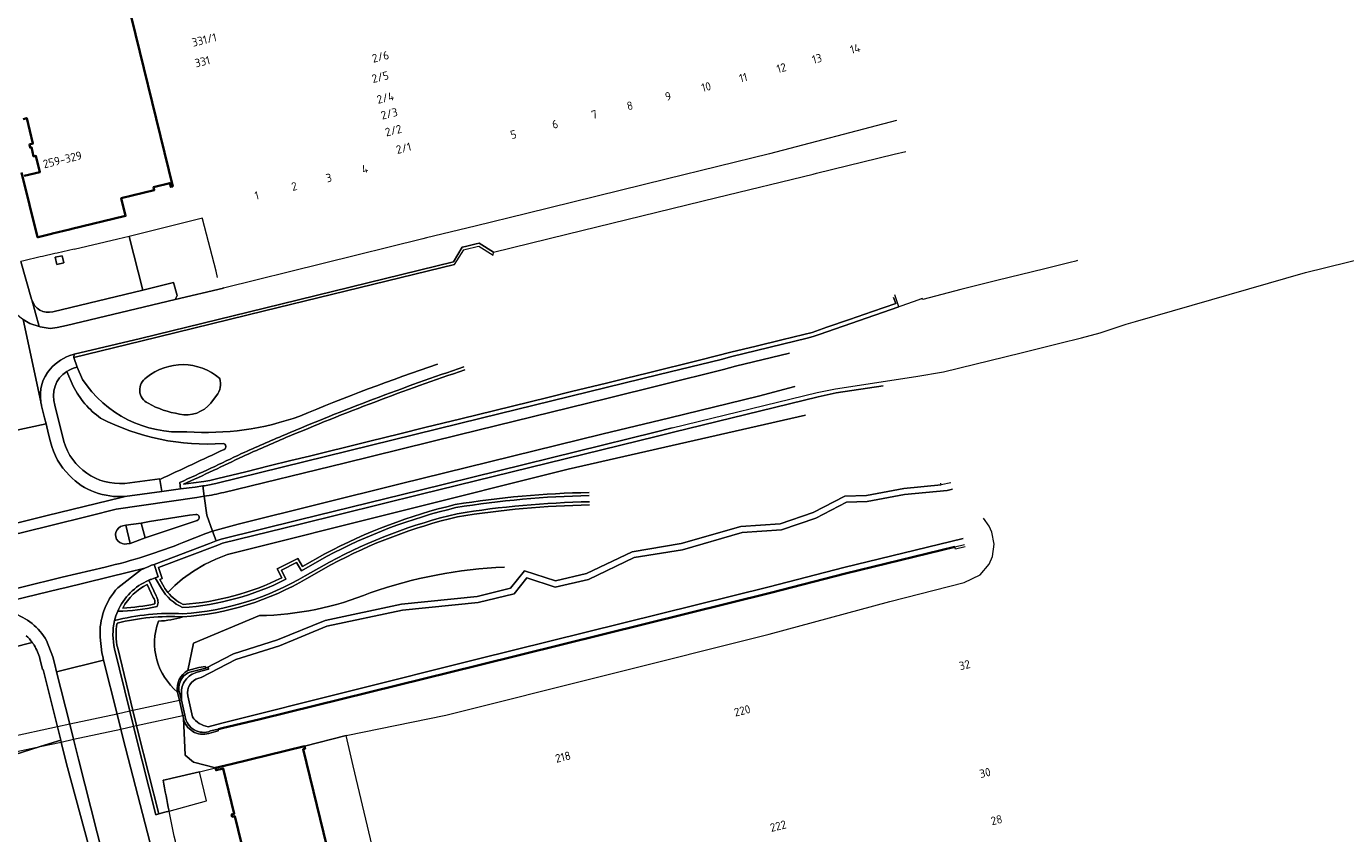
# Model space of a CAD drawing. Extents: x 150256 to 156914, y 461459 to 469481.
# Tile 445 of 656: x 156480 to 156693, y 464107 to 464237. Entities that reach past the tile are written whole.
import ezdxf
from ezdxf.enums import TextEntityAlignment as Align

# ---------------------------------------------------------------- set-up
doc = ezdxf.new("R2010")
doc.units = 0
doc.header["$LTSCALE"] = 0.75
for name, color, linetype, lineweight in [('B-RO-GK-BESCHOEIING-G', 251, 'GK-BESCHOEIING', 35), ('B-RO-GR-GROENVOORZIENING-GV', 251, 'CONTINUOUS', 18), ('B-RO-IE-TERREINAFSCHEIDING_KUNSTMATIG_MUUR-GV', 251, 'CONTINUOUS', 18), ('B-RO-KW-KUNSTWERK_DUIKER-GV', 251, 'CONTINUOUS', 18), ('B-RO-OG-BEBOUWING-GV', 6, 'CONTINUOUS', 35), ('B-RO-OG-BEBOUWING-T18', 1, 'CONTINUOUS', 18), ('B-RO-OG-TERREIN_CULTUURSCHEIDING-GV', 251, 'CONTINUOUS', 18), ('B-RO-OG-WATER_SLOOT-GV', 251, 'CONTINUOUS', 18), ('B-RO-VH-VERHARDING_ASFALT-GV', 251, 'CONTINUOUS', 18), ('B-RO-VH-VERHARDING_BETONSTRAATSTEEN-GV', 251, 'CONTINUOUS', 18), ('B-RO-VH-VERHARDING_HALFVERHARDING_GRIND-GV', 251, 'CONTINUOUS', 18), ('B-RO-VH-VERHARDING_STRAATBAKSTEEN-GV', 251, 'CONTINUOUS', 18), ('B-RO-VH-VERHARDING_TEGEL-GV', 251, 'CONTINUOUS', 18)]:
    doc.layers.add(name, color=color, linetype=linetype, lineweight=lineweight)
doc.styles.add('NLCS-ISO-M200-T18', font='NLCS-ISO.ttf', dxfattribs={"height": 360})
doc.linetypes.add('GK-BESCHOEIING', pattern='A,30,-5,[1,NLCS.SHX,S=1,R=0,X=0,Y=0],-5', length=40)

msp = doc.modelspace()

# ---------------------------------------------------------------- linework, layer by layer
at = {"layer": 'B-RO-GK-BESCHOEIING-G'}
for points in [[(156629.787, 464153.083), (156612.127, 464148.767), (156599.993, 464145.633), (156552.94, 464133.96), (156517.694, 464125.245), (156511.543, 464123.774)], [(156511.543, 464123.774), (156510.93, 464123.627)]]:
    msp.add_lwpolyline(points, dxfattribs=at)
at = {"layer": 'B-RO-GR-GROENVOORZIENING-GV'}
msp.add_lwpolyline([(156484.845, 464198.648), (156486.016, 464198.913), (156485.75, 464200.083), (156484.58, 464199.818)], close=True, dxfattribs=at)
at = {"layer": 'B-RO-IE-TERREINAFSCHEIDING_KUNSTMATIG_MUUR-GV'}
for points in [[(156508.913, 464133.482), (156508.857, 464133.731), (156507.781, 464133.597), (156506.017, 464133.104)], [(156506.311, 464132.823), (156507.85, 464133.221), (156508.913, 464133.482)], [(156504.357, 464129.607), (156504.662, 464128.249), (156505.209, 464125.81), (156505.301, 464125.402)], [(156505.578, 464125.688), (156505.534, 464125.88), (156504.969, 464128.316), (156504.787, 464129.103)], [(156509.403, 464122.928), (156510.922, 464123.329), (156510.93, 464123.627), (156509.668, 464123.323)]]:
    msp.add_lwpolyline(points, dxfattribs=at)
for points in [[(156506.017, 464133.104, 0.3310641), (156504.357, 464129.607)], [(156504.787, 464129.103, -0.4225794), (156506.311, 464132.823)], [(156505.301, 464125.402, 0.4455819), (156509.403, 464122.928)], [(156509.668, 464123.323, -0.4887635), (156505.578, 464125.688)]]:
    msp.add_lwpolyline(points, format="xyb", dxfattribs=at)
at = {"layer": 'B-RO-KW-KUNSTWERK_DUIKER-GV'}
msp.add_lwpolyline([(156476.761, 464122.194), (156477.312, 464119.756), (156477.642, 464119.828), (156482.154, 464120.807), (156485.559, 464121.546), (156487.58, 464121.984), (156495.188, 464123.635), (156497.245, 464124.081), (156497.733, 464124.187), (156505.209, 464125.81), (156505.534, 464125.88), (156504.969, 464128.316), (156504.662, 464128.249), (156497.141, 464126.617), (156496.652, 464126.511), (156494.585, 464126.062), (156486.967, 464124.409), (156484.959, 464123.973), (156477.063, 464122.26)], close=True, dxfattribs=at)
at = {"layer": 'B-RO-OG-BEBOUWING-GV'}
for points in [[(156479.178, 464213.533), (156481.747, 464203.046), (156481.852, 464203.072), (156483.795, 464203.548), (156483.991, 464203.596), (156484.183, 464203.643), (156486.912, 464204.312), (156487.102, 464204.359), (156487.301, 464204.407), (156495.735, 464206.454), (156495.963, 464206.509), (156495.26, 464209.346), (156500.59, 464210.666), (156500.469, 464211.162), (156503.106, 464211.806), (156503.258, 464211.184), (156503.574, 464211.261), (156487.577, 464276.771), (156484.575, 464276.038), (156478.859, 464299.09)], [(156479.427, 464222.149), (156480.01, 464222.291), (156481.011, 464218.192), (156480.429, 464218.051), (156480.554, 464217.534), (156480.775, 464217.588), (156481.112, 464216.108), (156481.498, 464216.197), (156482.136, 464213.582), (156479.607, 464212.962)], [(156539.45, 464059.533), (156524.611, 464120.373), (156524.916, 464120.447), (156524.815, 464120.861), (156512.969, 464117.966), (156510.466, 464117.354), (156510.555, 464116.989), (156511.707, 464117.269), (156513.484, 464109.953), (156513.068, 464109.835), (156513.181, 464109.475), (156513.577, 464109.572), (156517.225, 464094.558)]]:
    msp.add_lwpolyline(points, dxfattribs=at)
at = {"layer": 'B-RO-OG-TERREIN_CULTUURSCHEIDING-GV'}
for points in [[(156549.029, 464198.671), (156518.376, 464191.176), (156498.393, 464186.283), (156487.6, 464183.633), (156488.129, 464182.098), (156489.026, 464180.073)], [(156505.299, 464163.171), (156506.905, 464163.387), (156508.582, 464163.623), (156509.57, 464163.789), (156510.823, 464164.084), (156511.988, 464164.371), (156515.359, 464165.201), (156519.111, 464166.124), (156522.597, 464166.981), (156525.634, 464167.729), (156528.233, 464168.368), (156531.932, 464169.278), (156535.381, 464170.127), (156540.229, 464171.32), (156544.251, 464172.309), (156550.074, 464173.742), (156555.547, 464175.088), (156564.097, 464177.187), (156567.917, 464178.125), (156573.53, 464179.504), (156576.765, 464180.298), (156580.102, 464181.118), (156588.798, 464183.254), (156593.631, 464184.478), (156597.685, 464185.471), (156601.823, 464186.485), (156605.407, 464187.362), (156606.722, 464187.686), (156609.133, 464188.515), (156612.749, 464189.772), (156616.481, 464191.068), (156620.217, 464192.366), (156619.863, 464193.301)], [(156619.863, 464193.301), (156620.217, 464192.366), (156616.481, 464191.068), (156612.749, 464189.772), (156609.133, 464188.515), (156606.722, 464187.686), (156605.407, 464187.362), (156601.823, 464186.485), (156597.685, 464185.471), (156593.631, 464184.478), (156588.798, 464183.254), (156580.102, 464181.118), (156576.765, 464180.298), (156573.53, 464179.504), (156567.917, 464178.125), (156564.097, 464177.187), (156555.547, 464175.088), (156550.074, 464173.742), (156544.251, 464172.309), (156540.229, 464171.32), (156535.381, 464170.127), (156531.932, 464169.278), (156528.233, 464168.368), (156525.634, 464167.729), (156522.597, 464166.981), (156519.111, 464166.124), (156515.359, 464165.201), (156511.988, 464164.371), (156510.823, 464164.084), (156509.57, 464163.789), (156508.582, 464163.623), (156506.905, 464163.387), (156505.299, 464163.171)], [(156510.528, 464163.291), (156553.333, 464173.823), (156582.07, 464180.88), (156592.048, 464183.331), (156593.801, 464183.799), (156605.919, 464186.767), (156606.919, 464187.014), (156607.863, 464187.333), (156620.742, 464191.808), (156620.061, 464193.76)], [(156487.516, 464179.019), (156486.455, 464181.4)], [(156618.186, 464179.051), (156610.613, 464177.912), (156607.694, 464177.304), (156584.342, 464171.58), (156581.592, 464170.906), (156543.664, 464161.559), (156524.138, 464156.743), (156511.582, 464153.629), (156510.823, 464153.354), (156501.257, 464149.745), (156501.857, 464147.944), (156501.481, 464147.797), (156502.168, 464146.569)], [(156502.168, 464146.569), (156501.481, 464147.797), (156501.857, 464147.944), (156501.257, 464149.745), (156510.823, 464153.354), (156511.582, 464153.629), (156524.138, 464156.743), (156543.664, 464161.559), (156581.592, 464170.906), (156584.342, 464171.58), (156607.694, 464177.304), (156610.613, 464177.912), (156618.186, 464179.051)], [(156484.559, 464175.924), (156485.997, 464170.099)], [(156510.63, 464177.491), (156509.699, 464176.28)], [(156509.699, 464176.28), (156510.63, 464177.491)], [(156605.653, 464174.31), (156567.386, 464165.605), (156512.394, 464151.802), (156510.515, 464151.084), (156508.68, 464150.196), (156506.892, 464149.129), (156505.155, 464147.869), (156503.899, 464146.794), (156502.793, 464145.696)], [(156502.793, 464145.696), (156503.899, 464146.794), (156505.155, 464147.869), (156506.892, 464149.129), (156508.68, 464150.196), (156510.515, 464151.084), (156512.394, 464151.802), (156567.386, 464165.605), (156605.653, 464174.31)], [(156584.175, 464172.26), (156581.425, 464171.586), (156543.497, 464162.239), (156523.97, 464157.423), (156511.378, 464154.3), (156510.584, 464154.012), (156509.487, 464153.626), (156500.567, 464150.233), (156501.23, 464148.244), (156500.736, 464148.06), (156501.738, 464146.314)], [(156495.834, 464163.317), (156501.478, 464164.064), (156501.497, 464163.947)], [(156504.72, 464163.457), (156504.843, 464162.403), (156507.193, 464162.72), (156508.429, 464162.899)], [(156521.162, 464148.05), (156520.429, 464149.5), (156523.746, 464151.198), (156524.526, 464149.88), (156528.134, 464151.918)], [(156528.134, 464151.918), (156524.526, 464149.88), (156523.746, 464151.198), (156520.429, 464149.5), (156521.162, 464148.05)], [(156521.835, 464147.827), (156521.1, 464149.282), (156523.555, 464150.539), (156524.346, 464149.201), (156528.375, 464151.48)], [(156528.857, 464150.604), (156524.957, 464148.401)], [(156529.098, 464150.166), (156525.207, 464147.968)], [(156525.207, 464147.968), (156529.098, 464150.166)], [(156500.433, 464144.905), (156499.464, 464147.003)], [(156499.464, 464147.003), (156500.433, 464144.905)], [(156500.868, 464145.156), (156499.709, 464147.665)], [(156506.017, 464133.104), (156506.92, 464137.506), (156517.56, 464141.967)], [(156480.904, 464137.608), (156474.294, 464135.953), (156470.975, 464134.887)], [(156494.197, 464136.577), (156496.652, 464126.511), (156497.245, 464124.081), (156497.521, 464122.949), (156500.818, 464109.803), (156501.3, 464109.935), (156498.006, 464123.069), (156497.733, 464124.187), (156497.141, 464126.617), (156494.683, 464136.696)], [(156494.683, 464136.696), (156497.141, 464126.617), (156497.733, 464124.187), (156498.006, 464123.069), (156501.3, 464109.935), (156502.265, 464110.2)], [(156471.163, 464134.422), (156472.644, 464134.898), (156473.379, 464134.338), (156474.495, 464132.948), (156475.044, 464131.808), (156475.356, 464130.665), (156476.877, 464123.049), (156477.063, 464122.26), (156477.194, 464121.704), (156477.642, 464119.828), (156477.738, 464119.428), (156477.957, 464119.496), (156482.154, 464120.807), (156485.485, 464121.847), (156484.959, 464123.973), (156482.662, 464133.267), (156482.565, 464133.243), (156482.13, 464135.031)], [(156504.787, 464129.103), (156504.969, 464128.316), (156504.969, 464129.386), (156504.969, 464129.674), (156504.993, 464129.961), (156505.042, 464130.245), (156505.114, 464130.523), (156505.21, 464130.795), (156505.328, 464131.058), (156505.468, 464131.309), (156505.629, 464131.548), (156505.809, 464131.773), (156506.008, 464131.981), (156506.224, 464132.172), (156506.455, 464132.344), (156506.7, 464132.496), (156506.956, 464132.626), (156507.223, 464132.735), (156507.498, 464132.82), (156509.346, 464133.312), (156509.269, 464133.602), (156509.262, 464133.63)], [(156509.262, 464133.63), (156508.913, 464133.482), (156507.85, 464133.221), (156506.311, 464132.823)], [(156502.028, 464115.368), (156502.151, 464115.396), (156503.453, 464115.703), (156507.888, 464116.747), (156510.466, 464117.354), (156506.925, 464118.276), (156505.573, 464119.426), (156505.301, 464125.402), (156505.209, 464125.81), (156504.662, 464128.249), (156504.357, 464129.607)], [(156434.928, 464084.604), (156487.807, 464097.501), (156488.047, 464096.53), (156490.52, 464097.134), (156491.807, 464097.448), (156491.932, 464097.478), (156491.475, 464099.349), (156486.436, 464117.999), (156485.559, 464121.546), (156485.485, 464121.847), (156482.154, 464120.807), (156477.957, 464119.496), (156477.738, 464119.428), (156477.823, 464119.073)], [(156502.973, 464110.394), (156508.994, 464112.047), (156507.888, 464116.747), (156503.453, 464115.703), (156502.151, 464115.396), (156502.028, 464115.368)], [(156502.265, 464110.2), (156502.973, 464110.394)]]:
    msp.add_lwpolyline(points, dxfattribs=at)
for points in [[(156499.338, 464180.387, -0.3660535), (156511.145, 464180.257)], [(156511.145, 464180.257, 0.3660535), (156499.338, 464180.387)], [(156524.074, 464174.185, -0.0162719), (156546.292, 464182.58)], [(156486.455, 464181.4, 0.3382464), (156484.559, 464175.924)], [(156499.576, 464176.241, -0.5856333), (156499.338, 464180.387)], [(156499.338, 464180.387, 0.5856333), (156499.576, 464176.241)], [(156511.145, 464180.257, -0.252702), (156510.63, 464177.491)], [(156510.63, 464177.491, 0.252702), (156511.145, 464180.257)], [(156550.537, 464182.12, 0.0190416), (156521.646, 464171.162)], [(156550.695, 464181.646, 0.0190725), (156521.84, 464170.701)], [(156521.84, 464170.701, -0.0190725), (156550.695, 464181.646)], [(156491.926, 464173.846, -0.1217788), (156487.516, 464179.019)], [(156489.026, 464180.073, 0.2686014), (156505.866, 464171.646)], [(156504.655, 464174.505, -0.0858422), (156499.576, 464176.241)], [(156499.576, 464176.241, 0.0858422), (156504.655, 464174.505)], [(156509.699, 464176.28, -0.2845597), (156504.655, 464174.505)], [(156504.655, 464174.505, 0.2845597), (156509.699, 464176.28)], [(156511.699, 464169.763, -0.1383223), (156491.926, 464173.846)], [(156505.866, 464171.646, 0.1057195), (156524.074, 464174.185)], [(156485.997, 464170.099, 0.3576083), (156495.834, 464163.317)], [(156511.883, 464168.792, 0.7249496), (156511.699, 464169.763)], [(156521.646, 464171.162, 0.0074305), (156514.686, 464168.114)], [(156521.84, 464170.701, 0.0074498), (156514.898, 464167.661)], [(156514.898, 464167.661, -0.0074498), (156521.84, 464170.701)], [(156501.497, 464163.947, -0.0007011), (156511.883, 464168.792)], [(156514.686, 464168.114, -0.0048822), (156504.72, 464163.457)], [(156514.898, 464167.661, -0.0047715), (156505.299, 464163.171)], [(156505.299, 464163.171, 0.0047715), (156514.898, 464167.661)], [(156508.429, 464162.899, 0.0342637), (156510.528, 464163.291)], [(156549.145, 464159.884, -0.0355548), (156570.775, 464161.837)], [(156570.775, 464161.837, 0.0355548), (156549.145, 464159.884)], [(156549.243, 464159.393, -0.0355686), (156570.781, 464161.337)], [(156528.134, 464151.918, -0.0648014), (156549.145, 464159.884)], [(156549.145, 464159.884, 0.0648014), (156528.134, 464151.918)], [(156528.375, 464151.48, -0.0647357), (156549.243, 464159.393)], [(156570.793, 464160.337, 0.0355419), (156549.439, 464158.412)], [(156570.799, 464159.837, 0.0354626), (156549.537, 464157.921)], [(156549.537, 464157.921, -0.0354626), (156570.799, 464159.837)], [(156549.439, 464158.412, 0.0645258), (156528.857, 464150.604)], [(156549.537, 464157.921, 0.0645423), (156529.098, 464150.166)], [(156529.098, 464150.166, -0.0645423), (156549.537, 464157.921)], [(156524.957, 464148.401, -0.1177852), (156505.219, 464142.25)], [(156535.418, 464145.638, -0.0727708), (156557.075, 464149.802)], [(156499.709, 464147.665, 0.1926222), (156494.69, 464142.654)], [(156499.464, 464147.003, 0.155743), (156495.501, 464143.184)], [(156495.501, 464143.184, -0.155743), (156499.464, 464147.003)], [(156501.738, 464146.314, 0.1459999), (156505.151, 464143.247)], [(156502.168, 464146.569, 0.0348626), (156502.793, 464145.696)], [(156502.793, 464145.696, -0.0348626), (156502.168, 464146.569)], [(156505.151, 464143.247, 0.1004542), (156521.835, 464147.827)], [(156525.207, 464147.968, -0.1178407), (156505.222, 464141.749)], [(156505.222, 464141.749, 0.1178407), (156525.207, 464147.968)], [(156505.249, 464143.755, 0.0967073), (156521.162, 464148.05)], [(156521.162, 464148.05, -0.0967073), (156505.249, 464143.755)], [(156500.66, 464143.839, 0.2128809), (156500.433, 464144.905)], [(156500.433, 464144.905, -0.2128809), (156500.66, 464143.839)], [(156501.047, 464143.41, 0.2548903), (156500.868, 464145.156)], [(156502.793, 464145.696, 0.1048181), (156505.249, 464143.755)], [(156505.249, 464143.755, -0.1048181), (156502.793, 464145.696)], [(156517.56, 464141.967, 0.0949106), (156535.418, 464145.638)], [(156505.219, 464142.25, 0.0776678), (156494.185, 464141.141)], [(156494.69, 464142.654, 0.0475267), (156501.047, 464143.41)], [(156495.501, 464143.184, 0.03933), (156500.66, 464143.839)], [(156500.66, 464143.839, -0.03933), (156495.501, 464143.184)], [(156494.185, 464141.141, 0.1213851), (156494.197, 464136.577)], [(156494.605, 464140.733, 0.1129561), (156494.683, 464136.696)], [(156494.683, 464136.696, -0.1129561), (156494.605, 464140.733)], [(156505.222, 464141.749, 0.0755415), (156494.605, 464140.733)], [(156494.605, 464140.733, -0.0755415), (156505.222, 464141.749)], [(156501.246, 464141.049, 0.316454), (156504.357, 464129.607)], [(156504.357, 464129.607, -0.316454), (156501.246, 464141.049)], [(156505.222, 464141.749, -0.0564382), (156501.246, 464141.049)], [(156501.246, 464141.049, 0.0564382), (156505.222, 464141.749)], [(156481.2, 464137.167, 0.0177528), (156480.904, 464137.608)], [(156482.13, 464135.031, 0.0730472), (156481.2, 464137.167)], [(156504.357, 464129.607, -0.3310641), (156506.017, 464133.104)], [(156506.311, 464132.823, 0.4225794), (156504.787, 464129.103)], [(156502.028, 464115.368, 0.0078625), (156502.973, 464110.394)], [(156502.973, 464110.394, -0.0078625), (156502.028, 464115.368)]]:
    msp.add_lwpolyline(points, format="xyb", dxfattribs=at)
at = {"layer": 'B-RO-OG-WATER_SLOOT-GV'}
for points in [[(156506.017, 464133.104), (156507.781, 464133.597), (156508.857, 464133.731), (156508.913, 464133.482), (156513.373, 464135.784), (156520.474, 464138.038), (156528.16, 464141.193), (156540.468, 464143.824), (156552.678, 464145.048), (156558.084, 464146.382), (156560.35, 464149.211), (156565.313, 464147.587), (156570.315, 464148.755), (156577.697, 464152.28), (156585.582, 464153.582), (156595.25, 464156.352), (156601.578, 464156.794), (156606.919, 464158.613), (156612.019, 464161.254), (156615.507, 464161.362), (156621.513, 464162.505), (156627.546, 464163.079), (156627.502, 464163.342)], [(156629.107, 464163.386), (156627.546, 464163.079), (156621.513, 464162.505), (156615.507, 464161.362), (156612.019, 464161.254), (156606.919, 464158.613), (156601.578, 464156.794), (156595.25, 464156.352), (156585.582, 464153.582), (156577.697, 464152.28), (156570.315, 464148.755), (156565.313, 464147.587), (156560.35, 464149.211), (156558.084, 464146.382), (156552.678, 464145.048), (156540.468, 464143.824), (156528.16, 464141.193), (156520.474, 464138.038), (156513.373, 464135.784), (156508.913, 464133.482), (156509.262, 464133.63)], [(156629.392, 464162.376), (156628.521, 464162.167), (156621.654, 464161.514), (156615.617, 464160.365), (156612.277, 464160.262), (156607.312, 464157.691), (156601.777, 464155.806), (156595.424, 464155.362), (156585.802, 464152.605), (156578, 464151.317), (156570.648, 464147.806), (156565.268, 464146.55), (156560.698, 464148.045), (156558.653, 464145.492), (156552.849, 464144.06), (156540.623, 464142.835), (156528.457, 464140.234), (156520.815, 464137.098), (156513.756, 464134.857), (156508.131, 464131.953), (156507.754, 464131.853)], [(156507.754, 464131.853), (156508.131, 464131.953), (156513.756, 464134.857), (156520.815, 464137.098), (156528.457, 464140.234), (156540.623, 464142.835), (156552.849, 464144.06), (156558.653, 464145.492), (156560.698, 464148.045), (156565.268, 464146.55), (156570.648, 464147.806), (156578, 464151.317), (156585.802, 464152.605), (156595.424, 464155.362), (156601.777, 464155.806), (156607.312, 464157.691), (156612.277, 464160.262), (156615.617, 464160.365), (156621.654, 464161.514), (156628.521, 464162.167), (156629.392, 464162.376)], [(156505.301, 464125.402), (156505.573, 464119.426), (156506.925, 464118.276), (156510.466, 464117.354), (156512.969, 464117.966), (156524.815, 464120.861), (156531.541, 464122.577), (156547.657, 464125.886), (156599.823, 464138.963), (156619.298, 464144.229), (156631.267, 464147.301), (156633.836, 464148.529), (156635.289, 464150.25), (156635.842, 464151.528), (156636.114, 464153.485), (156635.754, 464155.456), (156635.322, 464156.409), (156634.38, 464157.684)], [(156509.288, 464124.021), (156511.481, 464124.565), (156552.696, 464134.93), (156599.818, 464146.62), (156611.864, 464149.732), (156631.087, 464154.434)], [(156631.087, 464154.434), (156611.864, 464149.732), (156599.818, 464146.62), (156552.696, 464134.93), (156511.481, 464124.565), (156509.288, 464124.021)], [(156631.432, 464153.081), (156629.882, 464152.697), (156629.787, 464153.083), (156612.127, 464148.767), (156599.993, 464145.633), (156552.94, 464133.96), (156517.694, 464125.245), (156511.543, 464123.774), (156510.93, 464123.627), (156510.922, 464123.329), (156509.403, 464122.928)], [(156509.668, 464123.323), (156510.93, 464123.627), (156511.543, 464123.774), (156517.694, 464125.245), (156552.94, 464133.96), (156599.993, 464145.633), (156612.127, 464148.767), (156629.787, 464153.083), (156631.335, 464153.465)], [(156517.56, 464141.967), (156506.92, 464137.506), (156506.017, 464133.104)], [(156509.262, 464133.63), (156509.269, 464133.602), (156509.346, 464133.312), (156507.498, 464132.82), (156507.223, 464132.735), (156506.956, 464132.626), (156506.7, 464132.496), (156506.455, 464132.344), (156506.224, 464132.172), (156506.008, 464131.981), (156505.809, 464131.773), (156505.629, 464131.548), (156505.468, 464131.309), (156505.328, 464131.058), (156505.21, 464130.795), (156505.114, 464130.523), (156505.042, 464130.245), (156504.993, 464129.961), (156504.969, 464129.674), (156504.969, 464129.386), (156504.969, 464128.316), (156505.534, 464125.88), (156505.578, 464125.688)], [(156506.02, 464129.025), (156506.751, 464125.614)], [(156506.751, 464125.614), (156506.02, 464129.025)]]:
    msp.add_lwpolyline(points, dxfattribs=at)
for points in [[(156557.075, 464149.802, 0.0727708), (156535.418, 464145.638)], [(156535.418, 464145.638, -0.0949106), (156517.56, 464141.967)], [(156507.754, 464131.853, 0.4010978), (156506.02, 464129.025)], [(156506.02, 464129.025, -0.4010978), (156507.754, 464131.853)], [(156509.403, 464122.928, -0.4455819), (156505.301, 464125.402)], [(156505.578, 464125.688, 0.4887635), (156509.668, 464123.323)], [(156506.751, 464125.614, 0.2140406), (156509.288, 464124.021)], [(156509.288, 464124.021, -0.2140406), (156506.751, 464125.614)]]:
    msp.add_lwpolyline(points, format="xyb", dxfattribs=at)
at = {"layer": 'B-RO-VH-VERHARDING_ASFALT-GV'}
for points in [[(156443.818, 464302.071), (156444.108, 464301.108), (156449.524, 464279.062), (156452.133, 464268.348), (156458.09, 464243.89), (156459.482, 464238.046), (156461.363, 464230.481), (156463.316, 464222.351), (156465.037, 464215.361), (156465.045, 464215.328), (156466.88, 464207.498), (156468.888, 464197.882), (156469.884, 464193.278), (156472.627, 464181.078), (156474.864, 464171.126), (156483.12, 464172.92), (156482.869, 464173.88), (156482.411, 464175.826)], [(156482.28, 464176.463), (156479.458, 464189.754), (156479.173, 464189.924), (156477.893, 464191.022), (156476.873, 464192.468), (156476.261, 464193.841), (156475.356, 464197.535), (156464.592, 464240.963), (156464.044, 464243.091), (156457.565, 464269.685), (156450.445, 464298.925), (156449.523, 464302.478), (156449.523, 464302.484)], [(156620.356, 464221.915), (156599.856, 464216.506), (156583.166, 464212.463), (156560.716, 464206.903), (156552.361, 464204.869), (156544.534, 464202.965), (156543.937, 464202.819), (156511.778, 464194.859), (156503.961, 464192.979), (156486.441, 464188.794), (156484.905, 464188.458), (156483.764, 464188.346), (156482.179, 464188.574), (156482.013, 464188.629), (156480.514, 464189.127), (156479.458, 464189.754), (156482.28, 464176.463)], [(156487.482, 464184.111), (156487.671, 464184.157), (156498.362, 464186.733), (156518.352, 464191.632), (156548.886, 464199.088), (156550.278, 464201.432), (156550.781, 464201.555), (156552.53, 464201.984), (156553.033, 464202.107), (156555.305, 464200.649), (156567.171, 464203.546), (156591.375, 464209.452), (156606.913, 464213.245), (156607.466, 464213.408), (156619.97, 464216.451), (156621.861, 464216.884)], [(156603.954, 464178.964), (156598.104, 464177.413), (156583.771, 464173.915), (156572.78, 464171.232), (156540.282, 464163.253), (156514.131, 464156.735), (156510.001, 464155.584), (156510.584, 464154.012), (156511.378, 464154.3), (156523.97, 464157.423), (156543.497, 464162.239), (156581.425, 464171.586), (156584.175, 464172.26), (156607.539, 464177.987), (156610.49, 464178.601), (156623.456, 464180.551), (156627.919, 464181.317), (156640.487, 464184.385), (156646.729, 464185.941), (156650.181, 464186.832), (156653.222, 464187.606), (156657.388, 464188.996), (156658.904, 464189.434), (156686.361, 464197.357), (156703.378, 464201.547)], [(156649.437, 464199.417), (156649.485, 464199.253), (156648.179, 464198.941), (156646.244, 464198.46), (156644.295, 464197.967), (156636.55, 464196.069), (156630.739, 464194.603), (156624.593, 464193.026), (156624.486, 464193.177), (156623.791, 464192.921), (156621.198, 464191.966), (156620.742, 464191.808), (156607.863, 464187.333), (156606.919, 464187.014), (156605.919, 464186.767), (156593.801, 464183.799), (156592.048, 464183.331), (156582.07, 464180.88), (156553.333, 464173.823), (156510.528, 464163.291)], [(156511.817, 464161.858), (156531.242, 464166.597), (156549.72, 464171.157), (156573.596, 464177.029), (156582.474, 464179.226), (156592.443, 464181.693), (156594.367, 464182.24), (156603.102, 464184.317)], [(156603.102, 464184.317), (156594.367, 464182.24), (156592.443, 464181.693), (156582.474, 464179.226), (156573.596, 464177.029), (156549.72, 464171.157), (156531.242, 464166.597), (156511.817, 464161.858)], [(156486.455, 464181.4), (156487.516, 464179.019)], [(156489.026, 464180.073), (156488.129, 464182.098)], [(156508.638, 464161.229), (156509.083, 464158.201), (156510.001, 464155.584), (156514.131, 464156.735), (156540.282, 464163.253), (156572.78, 464171.232), (156583.771, 464173.915), (156598.104, 464177.413), (156603.954, 464178.964)], [(156483.827, 464170.014), (156483.526, 464171.248), (156483.12, 464172.92), (156474.864, 464171.126), (156475.292, 464169.271), (156475.855, 464166.759)], [(156501.497, 464163.947), (156501.815, 464161.995), (156504.843, 464162.403), (156504.72, 464163.457)], [(156468.279, 464154.369), (156469.516, 464154.677), (156482.463, 464157.9), (156483.301, 464158.106), (156495.233, 464161.045), (156495.903, 464161.21)], [(156470.733, 464153.267), (156483.46, 464156.389), (156483.706, 464156.451), (156490.18, 464158.075), (156494.432, 464159.16), (156507.429, 464161.045), (156508.638, 464161.229), (156508.429, 464162.899), (156507.193, 464162.72), (156504.843, 464162.403), (156501.815, 464161.995), (156496.66, 464161.3), (156496.19, 464161.237), (156495.903, 464161.21), (156495.233, 464161.045), (156483.301, 464158.106), (156482.463, 464157.9), (156469.516, 464154.677)], [(156510.001, 464155.584), (156509.083, 464158.201), (156508.638, 464161.229), (156507.429, 464161.045), (156494.432, 464159.16), (156490.18, 464158.075), (156483.706, 464156.451), (156483.46, 464156.389), (156470.733, 464153.267)], [(156508.429, 464162.899), (156508.638, 464161.229)], [(156495.507, 464156.461), (156496.001, 464156.562), (156498.476, 464156.896), (156499.816, 464157.133), (156506.286, 464158.161), (156507.282, 464158.307)], [(156507.503, 464157.311), (156499.095, 464154.538), (156496.676, 464153.618), (156496.171, 464153.547)], [(156507.282, 464158.307), (156506.286, 464158.161), (156499.816, 464157.133), (156498.476, 464156.896)], [(156498.476, 464156.896), (156499.095, 464154.538), (156507.503, 464157.311)], [(156496.171, 464153.547), (156496.676, 464153.618), (156496.001, 464156.562), (156495.507, 464156.461)], [(156499.073, 464149.638), (156499.688, 464149.887), (156500.159, 464150.078), (156500.567, 464150.233), (156509.487, 464153.626), (156510.584, 464154.012), (156510.001, 464155.584), (156508.897, 464155.197), (156505.331, 464153.802)], [(156505.331, 464153.802), (156508.897, 464155.197), (156510.001, 464155.584)], [(156466.293, 464143.941), (156460.886, 464143.139), (156459.707, 464142.947), (156459.921, 464141.226), (156461.136, 464141.404), (156470.12, 464142.775), (156470.497, 464142.833), (156471.642, 464143.008), (156472.04, 464143.05), (156485.426, 464146.272), (156486.15, 464146.449), (156496.417, 464148.958), (156499.073, 464149.638)], [(156494.683, 464146.455), (156498.376, 464149.288), (156499.073, 464149.638), (156496.417, 464148.958), (156486.15, 464146.449), (156485.426, 464146.272), (156472.04, 464143.05), (156472.42, 464143.091), (156477.691, 464142.393)], [(156492.665, 464149.789), (156485.73, 464148.168), (156484.874, 464147.968), (156475.22, 464145.594)], [(156475.22, 464145.594), (156484.874, 464147.968), (156485.73, 464148.168), (156492.665, 464149.789)], [(156483.225, 464137.924), (156484.215, 464135.308), (156484.526, 464134.047), (156484.833, 464132.854)], [(156484.833, 464132.854), (156492.421, 464134.777), (156492.276, 464135.371), (156492.152, 464135.941), (156491.845, 464138.481)]]:
    msp.add_lwpolyline(points, dxfattribs=at)
for points in [[(156483.787, 464181.769, -0.145216), (156487.482, 464184.111)], [(156546.292, 464182.58, 0.0162719), (156524.074, 464174.185)], [(156482.28, 464176.463, -0.22181), (156483.787, 464181.769)], [(156488.129, 464182.098, 0.0667571), (156486.455, 464181.4)], [(156521.646, 464171.162, -0.0190416), (156550.537, 464182.12)], [(156487.516, 464179.019, 0.1217788), (156491.926, 464173.846)], [(156505.866, 464171.646, -0.2686014), (156489.026, 464180.073)], [(156482.411, 464175.826, -0.0235216), (156482.28, 464176.463)], [(156491.926, 464173.846, 0.1383223), (156511.699, 464169.763)], [(156524.074, 464174.185, -0.1057195), (156505.866, 464171.646)], [(156486.885, 464164.57, -0.1352398), (156483.827, 464170.014)], [(156511.699, 464169.763, -0.7249496), (156511.883, 464168.792)], [(156514.686, 464168.114, -0.0074305), (156521.646, 464171.162)], [(156511.883, 464168.792, 0.0007011), (156501.497, 464163.947)], [(156504.72, 464163.457, 0.0048822), (156514.686, 464168.114)], [(156495.903, 464161.21, -0.2223928), (156486.885, 464164.57)], [(156510.528, 464163.291, -0.0342637), (156508.429, 464162.899)], [(156508.638, 464161.229, 0.0324373), (156511.817, 464161.858)], [(156511.817, 464161.858, -0.0324373), (156508.638, 464161.229)], [(156507.84, 464157.92, 0.377852), (156507.282, 464158.307)], [(156507.282, 464158.307, -0.377852), (156507.84, 464157.92)], [(156507.503, 464157.311, 0.3915748), (156507.84, 464157.92)], [(156507.84, 464157.92, -0.3915748), (156507.503, 464157.311)], [(156495.507, 464156.461, 1), (156496.171, 464153.547)], [(156496.171, 464153.547, -1), (156495.507, 464156.461)], [(156505.331, 464153.802, -0.0376797), (156492.665, 464149.789)], [(156492.665, 464149.789, 0.0376797), (156505.331, 464153.802)], [(156491.845, 464138.481, -0.1988779), (156494.683, 464146.455)], [(156477.691, 464142.393, -0.1830457), (156483.225, 464137.924)]]:
    msp.add_lwpolyline(points, format="xyb", dxfattribs=at)
msp.add_lwpolyline([(156492.421, 464134.777), (156484.833, 464132.854), (156486.967, 464124.409), (156487.58, 464121.984), (156488.386, 464118.793), (156491.391, 464106.857), (156493.293, 464099.408), (156504.739, 464052.977), (156504.89, 464052.12), (156512.338, 464053.836), (156512.153, 464054.455), (156500.67, 464102.295), (156495.58, 464122.056), (156495.188, 464123.635), (156494.585, 464126.062)], close=True, dxfattribs=at)
at = {"layer": 'B-RO-VH-VERHARDING_BETONSTRAATSTEEN-GV'}
for points in [[(156510.811, 464196.562), (156510.551, 464197.577), (156508.376, 464206.046), (156508.358, 464206.12), (156496.555, 464203.174), (156498.718, 464194.521)], [(156503.961, 464192.979), (156504.268, 464193.632), (156503.707, 464195.726), (156498.718, 464194.521), (156484.222, 464191.018)], [(156498.718, 464194.521), (156503.707, 464195.726), (156504.268, 464193.632), (156503.961, 464192.979), (156511.778, 464194.859), (156511.653, 464194.964)], [(156480.811, 464192.957), (156482.013, 464188.629), (156482.179, 464188.574), (156483.764, 464188.346), (156484.905, 464188.458), (156486.441, 464188.794), (156503.961, 464192.979)], [(156540.593, 464084.371), (156532.672, 464117.705), (156531.541, 464122.577), (156524.815, 464120.861), (156524.916, 464120.447), (156524.611, 464120.373), (156539.45, 464059.533), (156539.755, 464059.608), (156539.788, 464059.473), (156542.831, 464060.146)]]:
    msp.add_lwpolyline(points, dxfattribs=at)
msp.add_lwpolyline([(156484.222, 464191.018, -0.397781), (156480.811, 464192.957)], format="xyb", dxfattribs=at)
at = {"layer": 'B-RO-VH-VERHARDING_HALFVERHARDING_GRIND-GV'}
for points in [[(156570.781, 464161.337, 0.0355686), (156549.243, 464159.393)], [(156549.243, 464159.393, 0.0647357), (156528.375, 464151.48)], [(156549.439, 464158.412, -0.0355419), (156570.793, 464160.337)], [(156528.857, 464150.604, -0.0645258), (156549.439, 464158.412)], [(156505.219, 464142.25, 0.1177852), (156524.957, 464148.401)], [(156500.192, 464147.856, 0.0146569), (156499.709, 464147.665)], [(156505.151, 464143.247, -0.1459999), (156501.738, 464146.314)], [(156521.835, 464147.827, -0.1004542), (156505.151, 464143.247)], [(156500.868, 464145.156, -0.2548903), (156501.047, 464143.41)], [(156494.69, 464142.654, 0.0416336), (156494.185, 464141.141)], [(156494.185, 464141.141, -0.0776678), (156505.219, 464142.25)], [(156501.047, 464143.41, -0.0475267), (156494.69, 464142.654)], [(156480.904, 464137.608, 0.0459483), (156479.944, 464138.713)]]:
    msp.add_lwpolyline(points, format="xyb", dxfattribs=at)
for points in [[(156528.375, 464151.48), (156524.346, 464149.201), (156523.555, 464150.539), (156521.1, 464149.282), (156521.835, 464147.827)], [(156524.957, 464148.401), (156528.857, 464150.604)], [(156499.709, 464147.665), (156500.868, 464145.156)], [(156501.738, 464146.314), (156500.736, 464148.06), (156500.192, 464147.856)], [(156470.975, 464134.887), (156474.294, 464135.953), (156480.904, 464137.608)]]:
    msp.add_lwpolyline(points, dxfattribs=at)
at = {"layer": 'B-RO-VH-VERHARDING_STRAATBAKSTEEN-GV'}
for points in [[(156484.222, 464191.018), (156498.718, 464194.521), (156496.555, 464203.174), (156494.715, 464202.734), (156487.678, 464201.056), (156487.648, 464201.138), (156484.91, 464200.503), (156484.521, 464200.413), (156482.572, 464199.961)], [(156482.572, 464199.961), (156482.183, 464199.871), (156479.552, 464199.261), (156479.068, 464199.137), (156480.787, 464193.032), (156480.811, 464192.957)]]:
    msp.add_lwpolyline(points, dxfattribs=at)
msp.add_lwpolyline([(156484.845, 464198.648), (156484.58, 464199.818), (156485.75, 464200.083), (156486.016, 464198.913)], close=True, dxfattribs=at)
msp.add_lwpolyline([(156480.811, 464192.957, 0.397781), (156484.222, 464191.018)], format="xyb", dxfattribs=at)
at = {"layer": 'B-RO-VH-VERHARDING_TEGEL-GV'}
for points in [[(156555.305, 464200.649), (156553.033, 464202.107), (156552.53, 464201.984), (156550.781, 464201.555), (156550.278, 464201.432), (156548.886, 464199.088), (156518.352, 464191.632), (156498.362, 464186.733), (156487.671, 464184.157), (156487.6, 464183.633), (156498.393, 464186.283), (156518.376, 464191.176), (156549.029, 464198.671), (156550.545, 464201.039), (156550.931, 464201.133), (156552.696, 464201.563), (156552.969, 464201.63), (156555.249, 464200.183)], [(156499.095, 464154.538), (156498.476, 464156.896), (156496.001, 464156.562), (156496.676, 464153.618)]]:
    msp.add_lwpolyline(points, close=True, dxfattribs=at)
for points in [[(156479.458, 464189.754), (156480.514, 464189.127), (156482.013, 464188.629), (156480.811, 464192.957), (156480.787, 464193.032), (156479.068, 464199.137)], [(156488.129, 464182.098), (156487.6, 464183.633), (156487.671, 464184.157), (156487.482, 464184.111)], [(156485.997, 464170.099), (156484.559, 464175.924)], [(156482.411, 464175.826), (156482.869, 464173.88), (156483.12, 464172.92), (156483.526, 464171.248), (156483.827, 464170.014)], [(156495.903, 464161.21), (156496.19, 464161.237), (156496.66, 464161.3), (156501.815, 464161.995), (156501.497, 464163.947), (156501.478, 464164.064), (156495.834, 464163.317)], [(156500.192, 464147.856), (156500.736, 464148.06), (156501.23, 464148.244), (156500.567, 464150.233), (156500.159, 464150.078), (156499.688, 464149.887), (156499.073, 464149.638), (156498.376, 464149.288), (156494.683, 464146.455)], [(156505.063, 464051.145), (156504.89, 464052.12), (156504.739, 464052.977), (156493.293, 464099.408), (156491.391, 464106.857), (156488.386, 464118.793), (156487.58, 464121.984), (156486.967, 464124.409), (156484.833, 464132.854), (156484.526, 464134.047), (156484.215, 464135.308), (156483.225, 464137.924)], [(156491.845, 464138.481), (156492.152, 464135.941), (156492.276, 464135.371), (156492.421, 464134.777), (156494.585, 464126.062), (156495.188, 464123.635), (156495.58, 464122.056), (156500.67, 464102.295), (156512.153, 464054.455), (156512.338, 464053.836), (156512.355, 464053.781)], [(156502.973, 464110.394), (156502.265, 464110.2), (156501.3, 464109.935), (156500.818, 464109.803), (156497.521, 464122.949), (156497.245, 464124.081), (156496.652, 464126.511), (156494.197, 464136.577)], [(156482.13, 464135.031), (156482.565, 464133.243), (156482.662, 464133.267), (156484.959, 464123.973), (156485.485, 464121.847), (156485.559, 464121.546), (156486.436, 464117.999), (156491.475, 464099.349), (156491.932, 464097.478), (156495.018, 464084.842), (156495.489, 464082.689), (156496.292, 464079.502), (156502.971, 464052.507)]]:
    msp.add_lwpolyline(points, dxfattribs=at)
for points in [[(156487.482, 464184.111, 0.145216), (156483.787, 464181.769)], [(156483.787, 464181.769, 0.22181), (156482.28, 464176.463)], [(156484.559, 464175.924, -0.3382464), (156486.455, 464181.4)], [(156486.455, 464181.4, -0.0667571), (156488.129, 464182.098)], [(156482.28, 464176.463, 0.0235216), (156482.411, 464175.826)], [(156483.827, 464170.014, 0.1352398), (156486.885, 464164.57)], [(156495.834, 464163.317, -0.3576083), (156485.997, 464170.099)], [(156486.885, 464164.57, 0.2223928), (156495.903, 464161.21)], [(156494.683, 464146.455, 0.1988779), (156491.845, 464138.481)], [(156494.69, 464142.654, -0.1926222), (156499.709, 464147.665)], [(156499.709, 464147.665, -0.0146569), (156500.192, 464147.856)], [(156483.225, 464137.924, 0.1830457), (156477.691, 464142.393)], [(156494.185, 464141.141, -0.0416336), (156494.69, 464142.654)], [(156494.197, 464136.577, -0.1213851), (156494.185, 464141.141)], [(156479.944, 464138.713, -0.0459483), (156480.904, 464137.608)], [(156480.904, 464137.608, -0.0177528), (156481.2, 464137.167)], [(156481.2, 464137.167, -0.0730472), (156482.13, 464135.031)], [(156504.356, 464103.919, -0.007289), (156502.973, 464110.394)]]:
    msp.add_lwpolyline(points, format="xyb", dxfattribs=at)

# ---------------------------------------------------------------- texts
at = {"layer": 'B-RO-OG-BEBOUWING-T18', "style": 'NLCS-ISO-M200-T18'}
for s, rotation, p in [('331/1', 13.4, (156508.65, 464234.935)), ('14', 14.6, (156613.677, 464233.505)), ('331', 13.7, (156508.35, 464231.42)), ('2/6', 13.8, (156537.09, 464232.21)), ('12', 14.6, (156601.774, 464230.395)), ('13', 14.6, (156607.517, 464231.896)), ('2/5', 13.8, (156537.047, 464228.931)), ('11', 13.9, (156595.623, 464228.831)), ('10', 13.9, (156589.635, 464227.35)), ('2/4', 13.8, (156537.872, 464225.576)), ('8', 13.9, (156577.327, 464224.305)), ('9', 13.9, (156583.488, 464225.829)), ('2/3', 13.8, (156538.501, 464223.016)), ('7', 13.9, (156571.593, 464222.886)), ('2/2', 13.8, (156539.17, 464220.293)), ('6', 13.9, (156565.257, 464221.319)), ('2/1', 13.8, (156540.82, 464217.44)), ('5', 13.9, (156558.536, 464219.656)), ('259-329', 13.7, (156485.765, 464215.584)), ('4', 13.8, (156534.553, 464214.08)), ('2', 13.8, (156523.164, 464211.282)), ('3', 13.8, (156528.754, 464212.655)), ('1', 13.8, (156517.118, 464209.797)), ('32', 13.8, (156631.337, 464133.985)), ('220', 13.8, (156595.453, 464126.611)), ('218', 13.6, (156566.532, 464119.127)), ('30', 13.7, (156634.635, 464116.572)), ('28', 13.7, (156636.491, 464108.955)), ('222', 13.7, (156601.254, 464107.977))]:
    msp.add_text(s, height=1.35, rotation=rotation, dxfattribs=at).set_placement(p, align=Align.MIDDLE)

doc.saveas('drawing.dxf')
